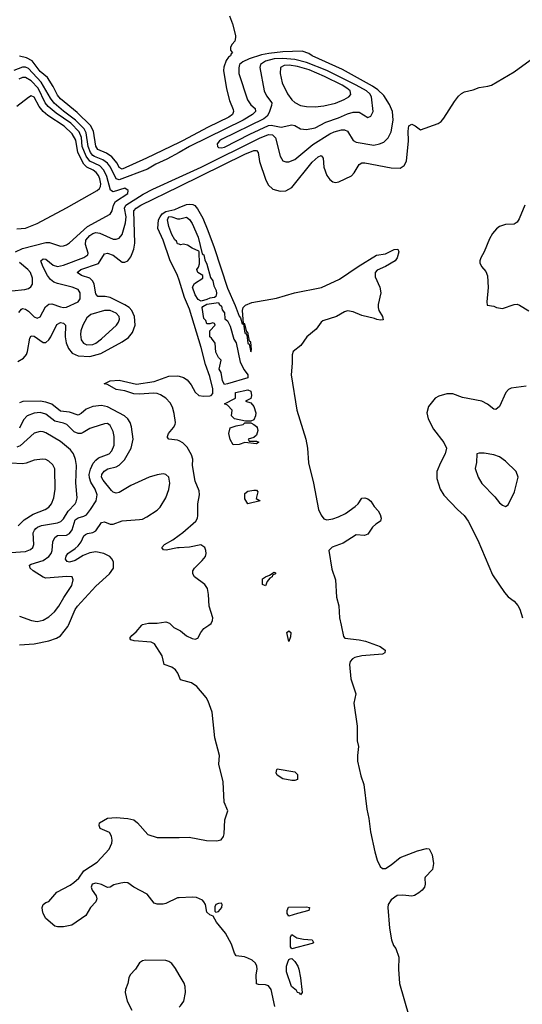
# Model space of a CAD drawing. Header units: inches. Extents: x 1834610 to 2027685, y 642842 to 774116.
# Tile 358 of 632: x 1978911 to 1982346, y 687409 to 694137. Entities that reach past the tile are written whole.
import ezdxf

# ---------------------------------------------------------------- set-up
doc = ezdxf.new("R2010")
doc.units = ezdxf.units.IN
doc.header["$MEASUREMENT"] = 0
for name, color, linetype in [('B9678', 7, 'Continuous'), ('B9679', 7, 'Continuous'), ('B9688', 7, 'Continuous'), ('B9689', 7, 'Continuous')]:
    doc.layers.add(name, color=color, linetype=linetype)

msp = doc.modelspace()

# ---------------------------------------------------------------- linework, layer by layer
at = {"layer": 'B9678', "color": 5}
for points, elevation in [([(1978910, 689865.7), (1979010, 689872.4), (1979110, 689891.8), (1979161.6, 689910), (1979190, 689927.5), (1979239.9, 689990), (1979244.1, 690000)], 220), ([(1980000, 689649.4), (1979991.1, 689671.1), (1979975.6, 689695.6), (1979950, 689711.8), (1979897, 689730), (1979884, 689790), (1979831.3, 689871.3), (1979810, 689882.7), (1979692.1, 689892.1), (1979670, 689899), (1979662.7, 689910), (1979676, 689930), (1979706.6, 689953.4), (1979746.3, 690000)], 180), ([(1979948.5, 690000), (1979964.6, 689984.6), (1980000, 689965.6)], 180), ([(1980000, 688136.1), (1979990, 688135.5), (1979910, 688097.2), (1979890, 688092.6), (1979850, 688092.8), (1979830, 688100.5), (1979781.8, 688161.8), (1979691.1, 688210), (1979650, 688238.4), (1979630, 688241.3), (1979602.3, 688237.7), (1979554, 688226), (1979530, 688209.6), (1979510, 688207), (1979470, 688227), (1979430, 688237), (1979406, 688230), (1979399.1, 688210), (1979406.7, 688190), (1979433.1, 688150), (1979436.9, 688130), (1979430.2, 688110), (1979393.8, 688070), (1979363.1, 688016.9), (1979266, 687950), (1979210, 687937.4), (1979170, 687937.8), (1979150, 687943.5), (1979090, 687996), (1979070, 688029.6), (1979066.6, 688050), (1979064.6, 688070), (1979070, 688092), (1979090, 688104.9), (1979110, 688110.5), (1979165.3, 688174.7), (1979256.5, 688223.5), (1979279.5, 688240.5), (1979313.6, 688270), (1979350, 688321.7), (1979440, 688380), (1979522.7, 688470), (1979540.3, 688510), (1979542.2, 688530), (1979537.7, 688557.7), (1979523.3, 688583.3), (1979461.2, 688610), (1979453.2, 688630), (1979455.3, 688650), (1979510, 688681), (1979570, 688684.9), (1979650, 688678.7), (1979690, 688668.5), (1979716.4, 688650), (1979785.5, 688570), (1979849.2, 688549.2), (1980000, 688549.8)], 180), ([(1980000, 687611.4), (1979974.6, 687654.6), (1979950, 687687.6), (1979930, 687702), (1979910, 687708.3), (1979770, 687709.7), (1979750, 687705.4), (1979730, 687691.2), (1979702.8, 687650), (1979666.7, 687610), (1979656.5, 687590), (1979650.3, 687550), (1979634, 687510), (1979631.9, 687490), (1979645.4, 687430), (1979676.9, 687370)], 220)]:
    msp.add_lwpolyline(points, dxfattribs=dict(at, elevation=elevation))
at = {"layer": 'B9679', "color": 5}
for points, elevation in [([(1980000, 693298.9), (1979776.2, 693190), (1979610, 693115), (1979590, 693127.5), (1979576.7, 693156.7), (1979539.8, 693199.8), (1979504.4, 693224.4), (1979444.9, 693250), (1979430, 693273.6), (1979415.2, 693375.2), (1979394.9, 693414.9), (1979303.3, 693503.3), (1979190, 693596.4), (1979170, 693620.9), (1979140.4, 693680.4), (1979101.6, 693741.6), (1979050, 693784), (1978995.3, 693855.3), (1978957.4, 693877.4), (1978910, 693888.9)], 220), ([(1980000, 693230.6), (1979916, 693184), (1979840.2, 693150), (1979784.3, 693115.7), (1979590, 693042.2), (1979570, 693050), (1979530.7, 693130), (1979510, 693157.3), (1979479.2, 693179.2), (1979422.3, 693202.3), (1979410, 693210.2), (1979394.4, 693230), (1979377.9, 693270), (1979364.7, 693364.7), (1979351.2, 693391.2), (1979291.2, 693451.2), (1979210, 693511.5), (1979146.2, 693566.2), (1979120.4, 693600.5), (1979058.2, 693710), (1978970, 693802.7), (1978950, 693812.3), (1978930, 693811.9), (1978870, 693789.6)], 240), ([(1978881.9, 692550), (1978930, 692574.1), (1979090, 692615.8), (1979114.1, 692614.1), (1979189.7, 692590.3), (1979210, 692591.5), (1979230, 692599.6), (1979250, 692611.8), (1979375.1, 692724.9), (1979530, 692807.7), (1979542.8, 692830), (1979552, 692870), (1979565.4, 692894.6), (1979649.9, 692950), (1979651.9, 692970), (1979630, 692986.7), (1979550, 692960.9), (1979532.1, 692972.1), (1979505.9, 693065.9), (1979485.6, 693110), (1979458, 693138), (1979390.9, 693170.9), (1979365.4, 693205.4), (1979338.5, 693270), (1979332.5, 693332.5), (1979317.4, 693370), (1979259.2, 693430), (1979159.2, 693499.2), (1979104.4, 693544.4), (1979084.7, 693570), (1979036.4, 693670), (1978990, 693719), (1978950, 693743), (1978930, 693742.3), (1978904.6, 693730)], 260), ([(1978891.1, 692708.9), (1978950, 692713.1), (1979030, 692744.4), (1979230, 692850.6), (1979438.9, 692970), (1979455.5, 692984.5), (1979462.2, 692997.8), (1979464.9, 693015.1), (1979458.6, 693050), (1979450, 693071.9), (1979434, 693094), (1979411.9, 693110), (1979369, 693129), (1979349.1, 693150), (1979308.7, 693230), (1979293.7, 693313.7), (1979270, 693357), (1979215, 693410), (1979103.3, 693483.3), (1979070.3, 693510), (1979043.9, 693543.9), (1979010, 693607.1), (1978990, 693616.1), (1978970, 693606.4), (1978890, 693543.4)], 280), ([(1978904.5, 692135.5), (1978921.9, 692158.1), (1978930, 692162.6), (1978950, 692159.7), (1978970, 692146), (1979010, 692105.6), (1979030, 692098), (1979050, 692106), (1979086, 692174), (1979110, 692193.1), (1979130, 692196.3), (1979190, 692175.5), (1979210, 692171), (1979230, 692172.6), (1979310, 692209.1), (1979323.5, 692230), (1979324.8, 692270), (1979310, 692292.7), (1979268.6, 692308.6), (1979170, 692333.6), (1979144, 692344), (1979120.8, 692360.8), (1979099.9, 692390), (1979068.9, 692450), (1979054.5, 692490), (1979070, 692503.9), (1979090, 692501.5), (1979139.1, 692459.1), (1979170, 692451.1), (1979210, 692460.3), (1979350, 692512.9), (1979375.5, 692530), (1979377.6, 692542.4), (1979359.9, 692599.9), (1979363.4, 692630), (1979390, 692661.9), (1979410, 692675.5), (1979430, 692681.9), (1979457.5, 692677.5), (1979550, 692637.3), (1979570, 692636.8), (1979590, 692643.2), (1979610, 692668.8), (1979633.4, 692750), (1979637.5, 692790), (1979626.8, 692850), (1979635.8, 692870), (1979754.6, 692945.4), (1979819.9, 692980.1), (1980000, 693061.9)], 240), ([(1978898.1, 691801.9), (1978935.9, 691824.1), (1978957.5, 691850), (1978964.8, 691870), (1978979.9, 691960.1), (1978990, 691978), (1979010, 691975.7), (1979070, 691932.1), (1979090, 691932.3), (1979110, 691950.1), (1979123.4, 691970), (1979165.5, 692054.5), (1979190, 692067), (1979210, 692062.9), (1979223.5, 692050), (1979221.9, 691970), (1979228.5, 691930), (1979243.3, 691890), (1979270, 691857.3), (1979310, 691839.2), (1979390, 691836.2), (1979464.2, 691855.8), (1979610, 691936.6), (1979653.5, 691966.5), (1979681.2, 691998.8), (1979698.8, 692050), (1979696, 692110), (1979676.9, 692150), (1979659, 692170), (1979630, 692189.2), (1979530, 692238.7), (1979495, 692245), (1979444.7, 692244.7), (1979430, 692263), (1979419.1, 692330), (1979410, 692350.5), (1979389.8, 692370), (1979333, 692390), (1979304.4, 692410), (1979328, 692430), (1979448.8, 692471.2), (1979490, 692537.6), (1979510, 692541.4), (1979548.7, 692528.7), (1979610, 692480.6), (1979630, 692480.2), (1979650, 692490.2), (1979670, 692516.1), (1979679.9, 692540.1), (1979690.2, 692569.8), (1979696.4, 692610), (1979691.7, 692830), (1979705.7, 692850), (1979739, 692870), (1980000, 692998.2)], 220), ([(1980000, 692357), (1979990, 692388.4), (1979937, 692497), (1979890, 692629.6), (1979853.8, 692710), (1979859.9, 692770), (1979869.9, 692790), (1979884.5, 692810), (1979910, 692826.8), (1979970, 692840.4), (1980000, 692853.3)], 180), ([(1980000, 692602.8), (1979990, 692606.6), (1979983.1, 692623.1), (1979970, 692633), (1979950, 692668.5), (1979930, 692723.5), (1979919.9, 692770), (1979930, 692791.3), (1979950.7, 692790.7), (1979990, 692776.8), (1980000, 692776.3)], 160), ([(1978856.1, 692283.9), (1978945.5, 692294.5), (1978970, 692301.3), (1978987.2, 692312.8), (1978998, 692330), (1978998.6, 692370), (1978983.4, 692410), (1978967.1, 692430), (1978910, 692477)], 260), ([(1980000, 691258.9), (1979990, 691263.8), (1979929.5, 691270), (1979921.8, 691281.8), (1979920.3, 691290), (1979928.2, 691310), (1979961.4, 691350), (1979972.1, 691370), (1979974.6, 691385.4), (1979966.9, 691446.9), (1979954.7, 691490), (1979938.4, 691518.4), (1979908.9, 691550), (1979873.9, 691573.9), (1979850, 691583.7), (1979825.8, 691585.8), (1979730, 691578), (1979690, 691580.4), (1979630, 691601.7), (1979570, 691610.7), (1979510, 691644.2), (1979489, 691650), (1979529, 691670), (1979590, 691673.8), (1979710, 691645.8), (1979830, 691664.8), (1979930, 691700.2), (1979990, 691703.3), (1980000, 691700.7)], 180), ([(1979244.1, 690000), (1979290, 690107.4), (1979305, 690130), (1979430, 690267), (1979523.9, 690350), (1979552.2, 690390), (1979552.8, 690430), (1979542.4, 690450), (1979526.2, 690470), (1979486.3, 690490), (1979430, 690500.3), (1979390, 690495.1), (1979344.2, 690475.8), (1979290, 690441.9), (1979250, 690429.5), (1979234.6, 690434.6), (1979222.9, 690450), (1979228.2, 690471.8), (1979240.3, 690490), (1979290, 690523.2), (1979310, 690542.7), (1979330.2, 690569.8), (1979350, 690610.2), (1979360, 690620), (1979373.1, 690626.9), (1979410, 690633.1), (1979430, 690644.6), (1979470, 690701.2), (1979490, 690705.2), (1979530, 690689.4), (1979550, 690690.8), (1979610, 690713.3), (1979730, 690721.8), (1979750, 690725), (1979780.6, 690739.4), (1979850, 690786.3), (1979870, 690806.5), (1979908.4, 690870), (1979930, 690926.7), (1979937.6, 690970), (1979930.7, 691010), (1979910, 691028.5), (1979890, 691034), (1979850, 691027.5), (1979796.5, 691010), (1979670, 690954.4), (1979590, 690906), (1979570, 690901.8), (1979550, 690908.7), (1979539.1, 690919.1), (1979481.9, 690990), (1979469.9, 691010), (1979473, 691030), (1979488.4, 691051.6), (1979513, 691067), (1979570, 691081.9), (1979590, 691092.2), (1979627.4, 691130), (1979671.8, 691210), (1979686.5, 691270), (1979674.6, 691354.6), (1979664.5, 691384.5), (1979649.4, 691409.4), (1979625.8, 691430), (1979510, 691491.1), (1979470, 691500.3), (1979410, 691494), (1979364.4, 691475.6), (1979330, 691445.8), (1979310, 691435.9), (1979250, 691454.4), (1979190, 691461.4), (1979130, 691508.9), (1979090, 691524.6), (1979050, 691531.5), (1978932.4, 691527.6), (1978910, 691519.4)], 220), ([(1978910, 690062), (1978991, 690031), (1979030, 690024.7), (1979070, 690033.8), (1979110, 690057.5), (1979148.4, 690091.6), (1979178.7, 690130), (1979211.2, 690188.8), (1979266.4, 690270), (1979276.9, 690310), (1979270, 690329.2), (1979233.4, 690333.4), (1979090, 690321.5), (1979070, 690326.7), (1979001.5, 690370), (1978982, 690390), (1978977.7, 690410), (1978990, 690417.7), (1979070, 690442.6), (1979110, 690468.3), (1979126.7, 690490), (1979133.5, 690510), (1979136.2, 690570), (1979150, 690599.6), (1979170, 690613.3), (1979230, 690615.5), (1979250, 690625.5), (1979268.2, 690651.8), (1979290, 690718.7), (1979310, 690734.3), (1979350, 690744.4), (1979366.1, 690753.9), (1979395.3, 690790), (1979433, 690850), (1979439.9, 690890), (1979427, 690930), (1979397.5, 690977.5), (1979387.1, 691007.1), (1979385.8, 691030), (1979394.5, 691065.5), (1979413.6, 691106.4), (1979430, 691128.4), (1979450, 691142.1), (1979522, 691170), (1979540.9, 691190), (1979556.2, 691230), (1979556.5, 691290), (1979550, 691323.7), (1979530, 691365.1), (1979510, 691376.8), (1979490, 691376.4), (1979409.8, 691349.8), (1979390, 691343), (1979344.4, 691315.6), (1979330, 691309.9), (1979310, 691309.2), (1979281.9, 691321.9), (1979231.8, 691371.8), (1979210, 691381), (1979150, 691392.8), (1979090, 691442), (1979050, 691452.3), (1979010, 691449.3), (1978962.4, 691430), (1978937.1, 691402.9), (1978910, 691345)], 240), ([(1978850, 690495.3), (1978950, 690504), (1978983.8, 690516.2), (1978999.4, 690530), (1979006.9, 690550), (1979003.2, 690630), (1979011.3, 690650), (1979020.4, 690659.6), (1979033.1, 690670), (1979060.1, 690679.9), (1979170, 690699.1), (1979192.2, 690707.8), (1979210, 690726.3), (1979240.9, 690779.1), (1979289.2, 690830), (1979296.5, 690843.5), (1979302.8, 690870), (1979293.3, 690973.3), (1979299.9, 691090), (1979292, 691132), (1979278.4, 691170), (1979258.1, 691198.1), (1979190, 691253.7), (1979090, 691314.1), (1979070, 691321.3), (1979050, 691323.6), (1979010, 691312.5), (1978914.9, 691225.1), (1978890, 691216.7)], 260), ([(1978900.4, 690679.6), (1978941.5, 690718.5), (1979001.5, 690758.5), (1979085.6, 690790), (1979110, 690806.5), (1979127.6, 690830), (1979144.1, 690870), (1979153.5, 690930), (1979150, 691068.7), (1979136, 691096), (1979110, 691121.5), (1979090, 691130.9), (1979066, 691134), (1979010, 691127.1), (1978954, 691106), (1978930, 691101.6), (1978850, 691107.3)], 280), ([(1980000, 690528.7), (1979990, 690528.2), (1979911.2, 690511.2), (1979893.4, 690513.4), (1979882.4, 690530), (1979900.5, 690550), (1979956.4, 690583.6), (1980000, 690615)], 180), ([(1979746.3, 690000), (1979750, 690004.4), (1979790, 690014), (1979850, 690013.6), (1979910, 690021.5), (1979933.9, 690013.9), (1979948.5, 690000)], 180)]:
    msp.add_lwpolyline(points, dxfattribs=dict(at, elevation=elevation))
at = {"layer": 'B9679', "color": 5, "elevation": 240}
msp.add_lwpolyline([(1979490, 692150.5), (1979396.7, 692123.3), (1979370, 692099.7), (1979342.5, 692050), (1979328.1, 692010), (1979326.2, 691986.2), (1979331.8, 691950), (1979346.4, 691926.4), (1979370, 691915), (1979410, 691918.1), (1979430, 691926.9), (1979470, 691956.3), (1979571.8, 692050), (1979586.8, 692070), (1979592.7, 692090), (1979589.8, 692110), (1979570, 692132.7), (1979530, 692149.9)], close=True, dxfattribs=at)
at = {"layer": 'B9688', "color": 5}
for points, elevation in [([(1980000, 689965.6), (1980010, 689960.2), (1980050, 689927.3), (1980090, 689908), (1980110, 689904.6), (1980128.1, 689911.9), (1980148.2, 689950), (1980170, 689977.1), (1980204.1, 690000)], 180), ([(1981106.9, 690000), (1981123, 689923), (1981131.8, 689911.8), (1981230, 689900.2), (1981273.4, 689890), (1981374.8, 689854.8), (1981408.2, 689830), (1981405.5, 689810), (1981390, 689802.7), (1981248.8, 689791.2), (1981201.6, 689778.4), (1981185.3, 689770), (1981170, 689751.6), (1981164.4, 689730), (1981172.7, 689632.7), (1981207, 689530), (1981193.7, 689466.3), (1981216.5, 689310), (1981217.2, 689210), (1981225.8, 689170), (1981218.4, 689110), (1981218.9, 689070), (1981243, 688970), (1981263, 688910), (1981282.7, 688742.7), (1981297.8, 688677.8), (1981307.6, 688587.6), (1981337, 688450), (1981354, 688394), (1981373.7, 688350), (1981390, 688336.9), (1981410, 688337.8), (1981450, 688362.4), (1981510, 688412.3), (1981630, 688458.5), (1981690, 688472.7), (1981710, 688470.5), (1981730.5, 688429.5), (1981738, 688370), (1981733, 688330), (1981682.5, 688277.5), (1981678.8, 688270), (1981681.6, 688230), (1981676.4, 688210), (1981662.4, 688190), (1981639.3, 688170), (1981607.9, 688152.1), (1981590, 688148.6), (1981530, 688155.3), (1981490, 688151.9), (1981450, 688123.5), (1981429.5, 688090), (1981426, 688070), (1981437.3, 687930), (1981451.3, 687850), (1981466.3, 687810), (1981480.3, 687790), (1981502, 687730), (1981498.6, 687650), (1981505.6, 687550), (1981569.3, 687329.3)], 180), ([(1980000, 688549.8), (1980069.8, 688550.2), (1980187.4, 688527.4), (1980255.1, 688524.9), (1980287.2, 688532.8), (1980303.3, 688556.7), (1980306.9, 688573.1), (1980312, 688670), (1980333.3, 688730), (1980307.1, 688790), (1980302.3, 688930), (1980271.5, 689050), (1980275.5, 689110), (1980243.4, 689230), (1980226.2, 689406.2), (1980199.3, 689479.3), (1980184.4, 689504.4), (1980121.1, 689581.1), (1980085, 689605), (1980010, 689625.1), (1980000, 689649.4)], 180), ([(1980653.2, 687393.2), (1980629.3, 687509.3), (1980610, 687535.8), (1980590, 687542.9), (1980543.3, 687543.3), (1980528, 687548), (1980525.7, 687610), (1980533.5, 687650), (1980531.7, 687670), (1980521.3, 687690), (1980499.4, 687710), (1980470, 687725.2), (1980447.6, 687732.4), (1980390, 687739.2), (1980378.7, 687758.7), (1980359, 687819), (1980316.1, 687896.1), (1980256.1, 687970), (1980231.8, 688011.8), (1980210, 688021.3), (1980190, 688039.3), (1980179.7, 688090), (1980169.8, 688109.8), (1980160.1, 688120.1), (1980118, 688138), (1980090, 688140.8), (1980000, 688136.1)], 180), ([(1980000, 687389), (1980010, 687398.3), (1980032.9, 687430), (1980044.8, 687490), (1980042.5, 687530), (1980033.9, 687553.9), (1980000, 687611.4)], 220)]:
    msp.add_lwpolyline(points, dxfattribs=dict(at, elevation=elevation))
for points, elevation in [([(1980750, 689888.7), (1980737.2, 689950), (1980750, 689960.7), (1980762.8, 689950), (1980761, 689919)], 160), ([(1980770, 688938.4), (1980708, 688950), (1980670, 688974), (1980664.2, 688990), (1980667.3, 689012.7), (1980670, 689018), (1980790, 688996.4), (1980810, 688979.1), (1980810, 688946), (1980790, 688938.7)], 160), ([(1980290, 688099.3), (1980270, 688098), (1980251.3, 688090), (1980244.1, 688075.9), (1980244.9, 688044.9), (1980250, 688038.8), (1980270, 688043.7), (1980291.8, 688070), (1980295.1, 688090)], 180), ([(1980750, 688012.3), (1980739.7, 688030), (1980738.7, 688050), (1980746.6, 688073.4), (1980870, 688075.3), (1980890.2, 688070), (1980886, 688050), (1980810, 688029.6)], 160), ([(1980770, 687788.7), (1980761.6, 687801.6), (1980761, 687850), (1980762.4, 687870), (1980770, 687886.8), (1980803.8, 687863.8), (1980850, 687854.9), (1980910, 687850.4), (1980916.8, 687836.8), (1980918.8, 687830), (1980910, 687824.5)], 160), ([(1980830, 687474), (1980824.2, 687484.2), (1980810, 687489.7), (1980802.2, 687502.2), (1980768.2, 687530), (1980733.2, 687630), (1980735.1, 687670), (1980742.9, 687697.1), (1980750, 687714), (1980760.2, 687719.8), (1980770, 687721), (1980790, 687701), (1980810.4, 687670.4), (1980818, 687650), (1980830.6, 687590), (1980840.7, 687490)], 160)]:
    msp.add_lwpolyline(points, close=True, dxfattribs=dict(at, elevation=elevation))
at = {"layer": 'B9689', "color": 5}
for points, elevation in [([(1980343.7, 694163.7), (1980366, 694110), (1980386, 694030), (1980385.4, 694014.6), (1980382, 693990), (1980362, 693970), (1980352, 693950), (1980352, 693930), (1980364.7, 693910), (1980355.5, 693904.5), (1980350.4, 693890), (1980338.3, 693881.7), (1980322.1, 693857.9), (1980306.1, 693813.9), (1980303, 693790), (1980323.9, 693663.9), (1980345.5, 693585.5), (1980370, 693524), (1980372.9, 693510), (1980365.6, 693490), (1980339.2, 693470), (1980197.6, 693402.4), (1980022.8, 693310), (1980000, 693298.9)], 220), ([(1980000, 693061.9), (1980150, 693130.1), (1980550, 693327.2), (1980610, 693351.9), (1980638.6, 693350), (1980658.3, 693330), (1980690, 693205.5), (1980710, 693173.7), (1980730, 693165.2), (1980750, 693165.8), (1980790, 693181.2), (1980915.1, 693284.9), (1981030, 693356.6), (1981058.9, 693370), (1981110, 693383.5), (1981130, 693384.4), (1981150, 693376.2), (1981190, 693311.5), (1981210, 693299.3), (1981330, 693279.3), (1981370, 693288.1), (1981398.9, 693301.1), (1981429.9, 693330.1), (1981449.9, 693370.1), (1981462.5, 693450), (1981458.8, 693510), (1981437.1, 693557.1), (1981399.5, 693619.5), (1981357.9, 693657.9), (1981322.6, 693682.6), (1981117.6, 693797.6), (1980909.7, 693890), (1980885.8, 693905.8), (1980842, 693922), (1980710, 693917.1), (1980613.9, 693906.1), (1980563.4, 693896.6), (1980478, 693870), (1980434.6, 693850), (1980413.8, 693830), (1980408.3, 693808.4), (1980408.3, 693770), (1980467.4, 693590), (1980490, 693555.5), (1980519.6, 693530), (1980523.2, 693510), (1980501.7, 693490), (1980436.8, 693450), (1980070.9, 693270), (1980000, 693230.6)], 240), ([(1980000, 692998.2), (1980450, 693219.2), (1980510, 693242.4), (1980530, 693242.9), (1980540.9, 693230), (1980550, 693168), (1980590, 693046.4), (1980608, 693008), (1980640.1, 692980.1), (1980690, 692965.8), (1980730, 692968.7), (1980770, 692991), (1980910, 693164.3), (1980950, 693200.2), (1980970, 693208.9), (1980985.5, 693190), (1980988.3, 693130), (1981010, 693072.2), (1981030, 693044.6), (1981050, 693030.3), (1981070, 693025.5), (1981090.7, 693029.3), (1981177.6, 693070), (1981196, 693090), (1981230, 693147.2), (1981250, 693158.4), (1981270, 693159.8), (1981450, 693123.8), (1981510, 693123.5), (1981538.8, 693141.2), (1981554.9, 693170), (1981567.2, 693310), (1981565.6, 693374.4), (1981570, 693412.4), (1981590, 693424.2), (1981613, 693413), (1981650, 693383.8), (1981770, 693427.3), (1981790, 693440.7), (1981810, 693464), (1981882.2, 693577.8), (1981910, 693615.5), (1981930, 693633), (1981950, 693643.8), (1982010, 693658), (1982050, 693673.4), (1982110, 693682), (1982135.3, 693690), (1982290, 693781), (1982398.9, 693861.1)], 220), ([(1980000, 692853.3), (1980050, 692874.8), (1980070, 692877.4), (1980093.9, 692873.9), (1980106.7, 692866.7), (1980125.7, 692845.7), (1980161.6, 692781.6), (1980197.2, 692697.2), (1980240.1, 692580.1), (1980330, 692303.1), (1980383.8, 692183.8), (1980410, 692110.6), (1980419.7, 692099.7), (1980430, 692058.8), (1980439.8, 692059.8), (1980450, 691996), (1980456.9, 691996.9), (1980456, 691990), (1980462, 691982), (1980470, 691926.8), (1980479.3, 691919.3), (1980490, 691867.3), (1980495.6, 691884.4), (1980490, 691933.2), (1980480.7, 691940.7), (1980470, 692001.2), (1980462, 692002), (1980450, 692059), (1980440.2, 692060.2), (1980432.4, 692150), (1980438, 692170), (1980453.6, 692186.4), (1980496.2, 692203.8), (1980665.8, 692234.2), (1980789.6, 692270), (1980973.6, 692306.4), (1981096.6, 692363.4), (1981223.5, 692450), (1981350, 692527), (1981410, 692536.3), (1981470, 692566), (1981494, 692570), (1981501, 692550), (1981490.5, 692510), (1981477.3, 692490), (1981410.2, 692449.8), (1981354, 692426), (1981340.9, 692410), (1981340.7, 692380.7), (1981371.5, 692310), (1981379.3, 692270), (1981360.7, 692190), (1981360.7, 692170), (1981364, 692150), (1981390.4, 692110), (1981393.8, 692086.2), (1981377.1, 692082.9), (1981352.3, 692087.7), (1981336.3, 692096.3), (1981250, 692116.2), (1981190, 692140.3), (1981150, 692147.4), (1981130, 692141.5), (1981076.5, 692110), (1980981.3, 692078.7), (1980970.1, 692069.9), (1980936.5, 692023.5), (1980873.6, 691970), (1980831.5, 691910), (1980780.2, 691870), (1980771.9, 691848.1), (1980773.3, 691790), (1980766.3, 691710), (1980803.8, 691470), (1980865.5, 691270), (1980876.9, 691210), (1980884.6, 691110), (1980917.8, 690970), (1980953.2, 690790), (1980970, 690751.8), (1980990, 690726.3), (1981010, 690718.5), (1981050, 690725.4), (1981090, 690739.7), (1981136.9, 690763.1), (1981203.7, 690810), (1981224.5, 690830), (1981250, 690866.8), (1981270, 690870.7), (1981290, 690864), (1981310, 690846.8), (1981334, 690810), (1981360.3, 690780.3), (1981374.9, 690754.9), (1981381.3, 690730), (1981375.5, 690710), (1981344, 690690), (1981322.8, 690670), (1981290, 690621.2), (1981268.2, 690611.8), (1981210, 690616), (1981120.8, 690559.2), (1981046.4, 690533.6), (1981023.9, 690510), (1981042.9, 690382.9), (1981067.9, 690310), (1981076.9, 690190), (1981091.2, 690131.2), (1981096.5, 690050), (1981106.9, 690000)], 180), ([(1982363.1, 692870), (1982324.2, 692775.8), (1982310, 692754.5), (1982290, 692740.5), (1982230, 692737.7), (1982190, 692723.5), (1982170, 692708), (1982143.1, 692676.9), (1982121.2, 692638.8), (1982085.8, 692550), (1982062.3, 692510), (1982054.6, 692490), (1982054.9, 692474.9), (1982067, 692450), (1982096.1, 692416.1), (1982107.3, 692387.3), (1982113.3, 692306.7), (1982102.8, 692210), (1982106.4, 692186.4), (1982150, 692180.7), (1982170.4, 692170.4), (1982210, 692163), (1982290, 692190.4), (1982310, 692192.2), (1982327.5, 692187.5), (1982390, 692148.2)], 220), ([(1980000, 692776.3), (1980003.9, 692776.1), (1980050, 692787.3), (1980070, 692772.4), (1980090, 692743.8), (1980130, 692650.5), (1980156.8, 692536.8), (1980170, 692530.5), (1980175.8, 692495.8), (1980190, 692466), (1980214.9, 692374.9), (1980230, 692353), (1980237.8, 692317.8), (1980252.4, 692287.6), (1980254.7, 692265.3), (1980250, 692246), (1980242, 692238), (1980210, 692234), (1980190, 692226), (1980150, 692214), (1980130, 692224.5), (1980110, 692256.9), (1980092.6, 692310), (1980104.9, 692335.1), (1980162, 692370), (1980162, 692390), (1980128, 692410), (1980122, 692430), (1980132.9, 692447.1), (1980139, 692470), (1980138, 692550), (1980135.3, 692555.3), (1980090, 692575.3), (1980056.5, 692596.5), (1980030, 692604), (1980010, 692599), (1980000, 692602.8)], 160), ([(1980000, 691700.7), (1980030, 691693.1), (1980055.9, 691675.9), (1980083.1, 691643.1), (1980110, 691591.5), (1980135.8, 691570), (1980170, 691564.2), (1980210, 691567.6), (1980218.3, 691570), (1980230, 691583.7), (1980230, 691614), (1980210, 691698.3), (1980181.1, 691781.1), (1980150, 691898), (1980070, 692158.3), (1980037.9, 692237.9), (1980000, 692357)], 180), ([(1982372.8, 691632.8), (1982270, 691619.7), (1982250.3, 691609.7), (1982232.7, 691590), (1982190, 691493.2), (1982165.8, 691474.2), (1982150, 691475.1), (1982108.2, 691510), (1982070, 691530.6), (1981936.6, 691556.6), (1981870, 691580.9), (1981830, 691581.5), (1981774.3, 691565.7), (1981749.3, 691550.7), (1981705.6, 691494.4), (1981693.4, 691450), (1981702.4, 691410), (1981738, 691338), (1981810, 691248.2), (1981826.6, 691210), (1981819.5, 691170), (1981785.6, 691110), (1981762.2, 691050), (1981762.2, 691002.2), (1981785.2, 690930), (1981810, 690888.9), (1981902.2, 690790), (1981947.2, 690750), (1981976.1, 690710), (1982041, 690581), (1982142.8, 690342.8), (1982223.4, 690223.4), (1982250, 690193.4), (1982290, 690164), (1982314.4, 690134.4), (1982327.7, 690110), (1982347.3, 690050)], 220), ([(1980000, 690615), (1980026.2, 690633.8), (1980114.6, 690710), (1980124.8, 690730), (1980128.3, 690750), (1980129.1, 690830), (1980140.2, 690890), (1980137.9, 690917.9), (1980110, 690983.7), (1980091.4, 691090), (1980093.5, 691133.5), (1980084.3, 691164.3), (1980055.3, 691215.3), (1980026, 691246), (1980000, 691258.9)], 180), ([(1980204.1, 690000), (1980219, 690010), (1980229.4, 690030.6), (1980229.5, 690050), (1980206.6, 690130), (1980202, 690210), (1980193.6, 690250), (1980177, 690277), (1980106, 690330), (1980094.5, 690350), (1980094.5, 690370), (1980104.5, 690390), (1980158.7, 690441.3), (1980179.8, 690470), (1980185, 690490), (1980183.8, 690510), (1980175, 690530), (1980147.7, 690547.7), (1980070, 690532.3), (1980000, 690528.7)], 180)]:
    msp.add_lwpolyline(points, dxfattribs=dict(at, elevation=elevation))
for points, elevation in [([(1980710, 693872.4), (1980650.7, 693869.3), (1980590, 693854.1), (1980555.7, 693830), (1980550.8, 693810), (1980582, 693650), (1980597.9, 693617.9), (1980634, 693570), (1980632.5, 693550), (1980615.9, 693504.1), (1980601, 693479), (1980579.3, 693460.7), (1980290, 693317.8), (1980275.7, 693310), (1980259.6, 693290), (1980263.6, 693270), (1980270, 693264.2), (1980290, 693260.9), (1980310, 693267.1), (1980484.2, 693355.8), (1980610, 693414), (1980630, 693416.6), (1980697.5, 693402.5), (1980770, 693419.8), (1980790, 693414), (1980830, 693391.2), (1980870, 693386.7), (1980930, 693398.1), (1981002.9, 693437.1), (1981090, 693467.3), (1981150, 693494.3), (1981190, 693505.7), (1981230, 693506.2), (1981290.8, 693469.2), (1981310, 693478.4), (1981325.7, 693510), (1981315.7, 693610), (1981303, 693630), (1981280.1, 693650), (1981210.4, 693690.4), (1981010, 693789), (1980870, 693845), (1980790, 693865.9)], 260), ([(1980753.3, 693826.7), (1980717, 693823.1), (1980692.8, 693810), (1980691.5, 693770), (1980705.5, 693705.5), (1980740.2, 693630), (1980770, 693590.2), (1980790, 693571.9), (1980830, 693550.9), (1980870, 693543.2), (1980930, 693542.1), (1980990, 693548.9), (1981070, 693566.7), (1981128.8, 693591.2), (1981159.1, 693610), (1981173.3, 693626.7), (1981168.3, 693650), (1981146.1, 693670), (1981113.7, 693690), (1980993.1, 693750), (1980890, 693793.5), (1980810, 693817)], 280), ([(1980310, 691645.2), (1980296, 691670), (1980286.5, 691726.5), (1980274, 691750), (1980288, 691810), (1980270, 691828), (1980250, 691866), (1980247.3, 691927.3), (1980221.2, 691961.2), (1980210, 691969), (1980209.4, 692010.6), (1980246, 692050), (1980242, 692062), (1980230, 692066), (1980210, 692058), (1980190, 692058), (1980182, 692082), (1980170, 692095.3), (1980158, 692170), (1980162, 692178), (1980190, 692194), (1980270, 692204.7), (1980274.2, 692194.2), (1980290, 692178.8), (1980295.3, 692155.3), (1980310, 692134.8), (1980313.4, 692093.4), (1980330, 692078.8), (1980350, 692044), (1980374.3, 691954.3), (1980390, 691928), (1980418, 691798), (1980444.1, 691744.1), (1980470.4, 691710), (1980470, 691689.4), (1980330, 691649.2)], 160), ([(1980453.6, 691393.6), (1980378, 691410), (1980358, 691430), (1980362, 691470), (1980330, 691502), (1980310, 691511.3), (1980386, 691550), (1980386, 691590), (1980470, 691606.8), (1980490, 691598.8), (1980494.9, 691570), (1980490, 691548), (1980454, 691530), (1980490, 691518), (1980510, 691493), (1980524.7, 691450), (1980521.5, 691430), (1980510, 691404), (1980490, 691394)], 160), ([(1980530, 691239), (1980450, 691248.7), (1980410, 691235.3), (1980370, 691232.7), (1980350, 691269.6), (1980339.4, 691310), (1980350, 691348.2), (1980390, 691363), (1980438, 691370), (1980450, 691382), (1980490, 691382), (1980510, 691371.3), (1980530, 691357.1), (1980532.8, 691350), (1980537.7, 691330), (1980530, 691297.2), (1980510, 691281.2), (1980472, 691270), (1980478, 691258), (1980530, 691257.3), (1980544.7, 691250)], 160), ([(1982050, 691175.3), (1982034, 691170), (1982031.6, 691111.6), (1982024, 691070), (1982043, 691010), (1982070, 690967.7), (1982157.2, 690877.2), (1982190, 690834.8), (1982210, 690818.8), (1982230, 690811), (1982250, 690822), (1982291.8, 690910), (1982317, 691010), (1982302.7, 691050), (1982230, 691119.3), (1982190, 691149.2), (1982150, 691162.7), (1982086, 691174)], 240), ([(1980470, 690829.7), (1980450, 690864), (1980450, 690898.8), (1980470, 690915.3), (1980510, 690922.8), (1980530, 690922), (1980538, 690910), (1980526, 690866), (1980554, 690850)], 160), ([(1980590, 690268.7), (1980570, 690278), (1980570, 690316), (1980590, 690331), (1980618, 690342), (1980650, 690362), (1980658, 690358), (1980658, 690350), (1980638, 690342), (1980636, 690330), (1980619.8, 690320.2), (1980602, 690298)], 160)]:
    msp.add_lwpolyline(points, close=True, dxfattribs=dict(at, elevation=elevation))

doc.saveas('drawing.dxf')
